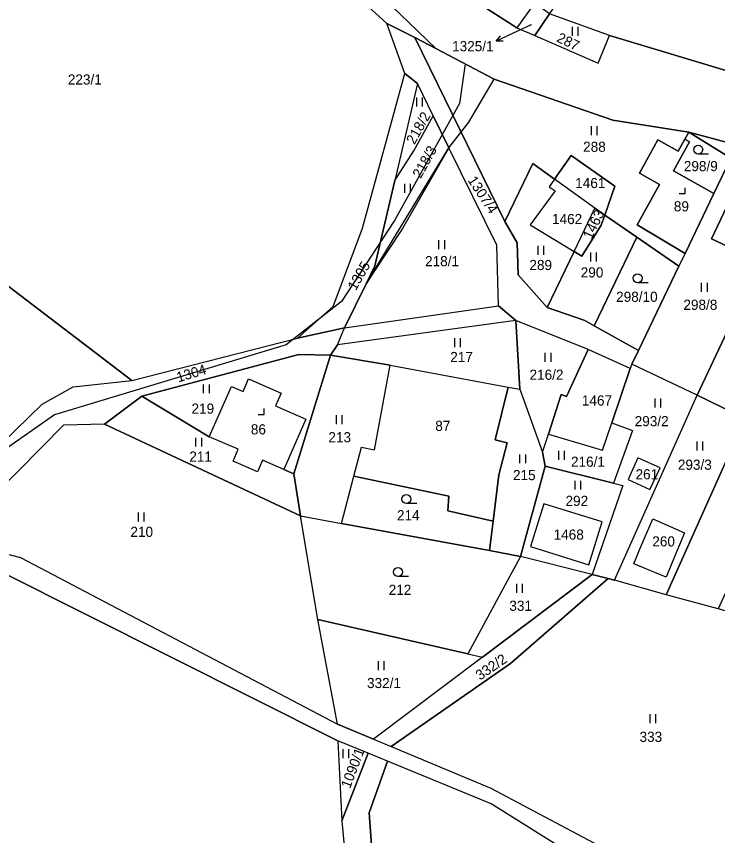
# Model space of a CAD drawing. Extents: x -588699 to -585793, y -1060280 to -1056731.
# Drawn here: x -587693.5 to -587576, y -1058364.5 to -1058227.3 of the extents above; entities that cross this region are included whole.
import ezdxf

# ---------------------------------------------------------------- set-up
doc = ezdxf.new("R2010")
doc.units = 0
for name, color, linetype in [('Druh pozemku', 7, 'Continuous'), ('Lesy', 7, 'Continuous'), ('Parcela nároku', 7, 'Continuous'), ('Parcelní číslo', 7, 'Continuous'), ('Vnitřní obvod', 7, 'Continuous')]:
    doc.layers.add(name, color=color, linetype=linetype)

msp = doc.modelspace()

# ---------------------------------------------------------------- linework, layer by layer
at = {"layer": 'Druh pozemku'}
for p, q in [((-587600.39, -1058229.02), (-587600.39, -1058230.52)), ((-587599.36, -1058230.52), (-587599.36, -1058229.02)), ((-587626.48, -1058240.84), (-587626.48, -1058242.34)), ((-587625.45, -1058242.34), (-587625.45, -1058240.84)), ((-587597.21, -1058245.65), (-587597.21, -1058247.15)), ((-587596.19, -1058247.15), (-587596.19, -1058245.65)), ((-587577.52, -1058250.32), (-587579.27, -1058250.32)), ((-587628.48, -1058255.34), (-587628.48, -1058256.84)), ((-587627.45, -1058256.84), (-587627.45, -1058255.34)), ((-587622.77, -1058264.77), (-587622.77, -1058266.27)), ((-587621.74, -1058266.27), (-587621.74, -1058264.77)), ((-587606.16, -1058265.69), (-587606.16, -1058267.19)), ((-587605.14, -1058267.19), (-587605.14, -1058265.69)), ((-587597.31, -1058266.84), (-587597.31, -1058268.34)), ((-587596.29, -1058268.34), (-587596.29, -1058266.84)), ((-587587.68, -1058271.88), (-587589.43, -1058271.88)), ((-587578.75, -1058271.9), (-587578.75, -1058273.4)), ((-587577.72, -1058273.4), (-587577.72, -1058271.9)), ((-587620.09, -1058281.16), (-587620.09, -1058282.66)), ((-587619.07, -1058282.66), (-587619.07, -1058281.16)), ((-587604.95, -1058283.65), (-587604.95, -1058285.15)), ((-587603.93, -1058285.15), (-587603.93, -1058283.65)), ((-587662.18, -1058288.9), (-587662.18, -1058290.4)), ((-587661.16, -1058290.4), (-587661.16, -1058288.9)), ((-587586.53, -1058291.27), (-587586.53, -1058292.77)), ((-587585.51, -1058292.77), (-587585.51, -1058291.27)), ((-587639.92, -1058294.07), (-587639.92, -1058295.57)), ((-587638.9, -1058295.57), (-587638.9, -1058294.07)), ((-587663.47, -1058297.84), (-587663.47, -1058299.34)), ((-587662.45, -1058299.34), (-587662.45, -1058297.84)), ((-587579.51, -1058298.46), (-587579.51, -1058299.96)), ((-587578.48, -1058299.96), (-587578.48, -1058298.46)), ((-587609.18, -1058300.63), (-587609.18, -1058302.13)), ((-587608.16, -1058302.13), (-587608.16, -1058300.63)), ((-587602.68, -1058300.02), (-587602.68, -1058301.52)), ((-587601.66, -1058301.52), (-587601.66, -1058300.02)), ((-587599.96, -1058305.04), (-587599.96, -1058306.54)), ((-587598.94, -1058306.54), (-587598.94, -1058305.04)), ((-587626.4, -1058308.87), (-587628.15, -1058308.87)), ((-587673.11, -1058310.39), (-587673.11, -1058311.89)), ((-587672.08, -1058311.89), (-587672.08, -1058310.39)), ((-587627.82, -1058321.1), (-587629.57, -1058321.1)), ((-587609.73, -1058322.31), (-587609.73, -1058323.81)), ((-587608.7, -1058323.81), (-587608.7, -1058322.31)), ((-587632.9, -1058335.29), (-587632.9, -1058336.79)), ((-587631.88, -1058336.79), (-587631.88, -1058335.29)), ((-587587.4, -1058344.16), (-587587.4, -1058345.66)), ((-587586.38, -1058345.66), (-587586.38, -1058344.16)), ((-587638.82, -1058350.03), (-587638.82, -1058351.53)), ((-587637.8, -1058351.53), (-587637.8, -1058350.03))]:
    msp.add_line(p, q, dxfattribs=at)
for points in [[(-587582.46, -1058256.96), (-587581.46, -1058256.96), (-587581.46, -1058255.96)], [(-587653, -1058293.96), (-587652, -1058293.96), (-587652, -1058292.96)]]:
    msp.add_lwpolyline(points, dxfattribs=at)
for centre in [(-587579.27, -1058249.57), (-587589.43, -1058271.13), (-587628.15, -1058308.12), (-587629.57, -1058320.35)]:
    msp.add_circle(centre, 0.75, dxfattribs=at)
at = {"layer": 'Lesy'}
for p, q in [((-587623.22, -1058232.65), (-587641.1, -1058215.41)), ((-587613.43, -1058237.77), (-587623.22, -1058232.65)), ((-587617.71, -1058245.01), (-587613.43, -1058237.77)), ((-587621.02, -1058249.26), (-587617.71, -1058245.01)), ((-587634.9, -1058272.04), (-587621.02, -1058249.26)), ((-587638.55, -1058279.41), (-587634.9, -1058272.04)), ((-587639.72, -1058282.27), (-587638.55, -1058279.41)), ((-587640.85, -1058284.02), (-587639.72, -1058282.27)), ((-587672.5, -1058290.86), (-587646.17, -1058283.89)), ((-587646.17, -1058283.89), (-587640.85, -1058284.02)), ((-587678.75, -1058295.56), (-587672.5, -1058290.86)), ((-587645.89, -1058310.93), (-587678.75, -1058295.56)), ((-587642.99, -1058328.31), (-587645.89, -1058310.93)), ((-587609.05, -1058317.72), (-587617.89, -1058334.03)), ((-587597.04, -1058320.75), (-587609.05, -1058317.72)), ((-587594.36, -1058321.43), (-587597.04, -1058320.75)), ((-587593.29, -1058321.73), (-587594.36, -1058321.43)), ((-587584.66, -1058324.18), (-587593.29, -1058321.73)), ((-587575.94, -1058326.51), (-587584.66, -1058324.18)), ((-587617.89, -1058334.03), (-587642.99, -1058328.31))]:
    msp.add_line(p, q, dxfattribs=at)
at = {"layer": 'Parcela nároku'}
for points in [[(-587790.12, -1058088.31), (-587777.51, -1058097.76), (-587749.47, -1058120.61), (-587748.81, -1058121.5), (-587747.87, -1058122.58), (-587725.85, -1058147.88), (-587717.98, -1058156.96), (-587705.74, -1058164.47), (-587699.03, -1058168.58), (-587675.83, -1058182.43), (-587673.63, -1058183.75), (-587651.25, -1058196.73), (-587647.29, -1058199.37), (-587635.6, -1058208.26), (-587618.05, -1058223.79), (-587609.63, -1058229.16), (-587606.63, -1058230.47), (-587596.04, -1058235.08), (-587594.11, -1058230.47), (-587543.81, -1058245.62)], [(-587546.41, -1058255.87), (-587580.84, -1058246.64), (-587593.55, -1058244.64), (-587613.43, -1058237.77), (-587623.22, -1058232.65), (-587641.1, -1058215.41), (-587652.53, -1058206.85), (-587672.96, -1058195.32), (-587693.12, -1058185.92), (-587705.33, -1058175.73), (-587706.68, -1058174.81), (-587718.79, -1058166.72), (-587720.43, -1058165.64), (-587764.02, -1058123.53), (-587773.78, -1058113.71), (-587781.14, -1058106.31), (-587794.26, -1058098.73), (-587815.92, -1058098.95), (-587829.03, -1058099.08)], [(-587830.54, -1058313.79), (-587820.75, -1058311.88), (-587806.59, -1058308.33), (-587788.26, -1058308.45), (-587769.75, -1058310.37), (-587763.78, -1058311.91), (-587754.65, -1058313.93), (-587735.7, -1058316.07), (-587724.77, -1058316.71), (-587717.04, -1058314.79), (-587708.91, -1058313.76), (-587704.55, -1058314.88), (-587692.8, -1058317.92), (-587639.67, -1058345.81), (-587633.64, -1058348.33), (-587630.7, -1058349.56), (-587614.01, -1058356.52), (-587591.38, -1058368.57)], [(-587592.13, -1058372.84), (-587613.98, -1058359.18), (-587631.34, -1058352.01), (-587634.55, -1058350.69), (-587639.64, -1058348.59), (-587695.94, -1058320.38), (-587728.17, -1058320.12), (-587738.24, -1058318.96), (-587743.2, -1058318.43), (-587750.15, -1058317.91), (-587754.84, -1058317.56), (-587769.93, -1058314.02), (-587788.47, -1058312.37), (-587802.9, -1058312.42), (-587827.99, -1058317.83)], [(-587737.19, -1058617.25), (-587726.96, -1058577.41), (-587725.51, -1058469.33), (-587723.26, -1058358.68), (-587722.78, -1058330.1), (-587713.89, -1058330.1), (-587711.77, -1058326.33), (-587706.96, -1058322.08), (-587695.94, -1058320.38), (-587639.64, -1058348.59), (-587638.99, -1058362.02), (-587635.81, -1058396.35), (-587625.09, -1058428.31), (-587624.61, -1058487.07), (-587628.3, -1058517.38), (-587632.21, -1058540.26), (-587647.07, -1058584.65), (-587664.66, -1058630.41)], [(-587662.12, -1058634.33), (-587639.34, -1058576.72), (-587629.73, -1058546.44), (-587624.7, -1058519.28), (-587620.91, -1058483.41), (-587621.58, -1058426.86), (-587631.96, -1058394.68), (-587634.38, -1058360.7), (-587631.34, -1058352.01), (-587634.55, -1058350.69), (-587638.99, -1058362.02), (-587635.81, -1058396.35), (-587625.09, -1058428.31), (-587624.61, -1058487.07), (-587628.3, -1058517.38), (-587632.21, -1058540.26), (-587647.07, -1058584.65), (-587664.66, -1058630.41)], [(-587607.6, -1058620.46), (-587591.67, -1058612.59), (-587563.56, -1058435.22), (-587567.87, -1058405.29), (-587584.03, -1058401.03), (-587579.42, -1058377.42), (-587592.13, -1058372.84), (-587613.98, -1058359.18), (-587631.34, -1058352.01), (-587634.38, -1058360.7), (-587631.96, -1058394.68), (-587621.58, -1058426.86), (-587620.91, -1058483.41), (-587624.7, -1058519.28), (-587629.73, -1058546.44), (-587639.34, -1058576.72), (-587662.12, -1058634.33)]]:
    msp.add_lwpolyline(points, dxfattribs=at)
for points in [[(-587641.1, -1058215.41), (-587623.22, -1058232.65), (-587626.75, -1058230.81), (-587631.42, -1058228.44), (-587642.62, -1058218.23), (-587676.1, -1058196.56), (-587686.68, -1058191.64), (-587699.23, -1058186.88), (-587706.46, -1058185.75), (-587711.77, -1058183.47), (-587708.86, -1058179.93), (-587704.04, -1058181.62), (-587693.12, -1058185.92), (-587672.96, -1058195.32), (-587652.53, -1058206.85)], [(-587700.35, -1058199.17), (-587701.75, -1058199.02), (-587702.14, -1058202.49), (-587708.93, -1058201.78), (-587717.53, -1058218.16), (-587729.82, -1058248.97), (-587719.99, -1058253.31), (-587674.16, -1058288.28), (-587646.41, -1058281.16), (-587640.42, -1058275.85), (-587635.5, -1058262.73), (-587628.39, -1058236.86), (-587631.42, -1058228.44), (-587642.62, -1058218.23), (-587676.1, -1058196.56), (-587686.68, -1058191.64), (-587696.89, -1058208.97), (-587701.04, -1058207.1)], [(-587564.72, -1058210.02), (-587542.68, -1058221.73), (-587533.98, -1058224.84), (-587543.81, -1058245.62), (-587594.11, -1058230.47), (-587604.18, -1058226.81), (-587600.44, -1058221.67), (-587594.99, -1058216.36), (-587586.42, -1058223.13), (-587584.71, -1058220.65), (-587574.71, -1058225.95)], [(-587618.05, -1058223.79), (-587614.87, -1058219.44), (-587611.76, -1058215.19), (-587603.75, -1058220.86), (-587606.72, -1058225.06), (-587609.63, -1058229.16)], [(-587606.72, -1058225.06), (-587609.63, -1058229.16), (-587606.63, -1058230.47), (-587604.18, -1058226.81)], [(-587604.18, -1058226.81), (-587606.63, -1058230.47), (-587596.04, -1058235.08), (-587594.11, -1058230.47)], [(-587609.44, -1058270.56), (-587604.58, -1058276.04), (-587598.26, -1058278.21), (-587596.71, -1058279.08), (-587589.26, -1058283.22), (-587590.38, -1058285.54), (-587590.67, -1058286.24), (-587597.73, -1058283.04), (-587609.81, -1058278.22), (-587612.73, -1058275.75), (-587612.99, -1058265.58), (-587621.02, -1058249.26), (-587623.66, -1058243.9), (-587626.3, -1058238.53), (-587628.39, -1058236.86), (-587631.42, -1058228.44), (-587626.75, -1058230.81), (-587611.65, -1058261.6), (-587609.6, -1058265.22)], [(-587623.22, -1058232.65), (-587613.43, -1058237.77), (-587593.55, -1058244.64), (-587580.84, -1058246.64), (-587581.5, -1058247.82), (-587582.64, -1058249.86), (-587586.03, -1058247.95), (-587589.13, -1058253.51), (-587585.73, -1058255.4), (-587589.52, -1058262.2), (-587581.46, -1058266.97), (-587582.49, -1058269.12), (-587589.56, -1058264.22), (-587594.92, -1058260.55), (-587593.23, -1058255.68), (-587600.56, -1058250.57), (-587603.32, -1058254.54), (-587606.98, -1058251.89), (-587611.65, -1058261.6), (-587626.75, -1058230.81)], [(-587635.5, -1058262.73), (-587628.39, -1058236.86), (-587626.3, -1058238.53), (-587630.08, -1058254.73), (-587633.42, -1058269.05), (-587634.9, -1058272.04), (-587638.55, -1058279.41), (-587646.41, -1058281.16), (-587640.42, -1058275.85)], [(-587626.3, -1058238.53), (-587630.08, -1058254.73), (-587626.91, -1058249.78), (-587623.66, -1058243.9)], [(-587623.66, -1058243.9), (-587621.02, -1058249.26), (-587628.83, -1058262.78), (-587633.82, -1058270.41), (-587634.9, -1058272.04), (-587633.42, -1058269.05), (-587630.08, -1058254.73), (-587626.91, -1058249.78)], [(-587714.56, -1058294.23), (-587715.83, -1058301.09), (-587700.47, -1058303.18), (-587689.18, -1058292.21), (-587684, -1058289.33), (-587674.16, -1058288.28), (-587719.99, -1058253.31), (-587729.82, -1058248.97), (-587742.6, -1058246.79), (-587754.76, -1058247.63), (-587763.78, -1058311.91), (-587754.65, -1058313.93), (-587754.21, -1058310.74), (-587758.28, -1058307.21), (-587757.75, -1058301.87), (-587756.24, -1058286.72), (-587756.05, -1058284.81), (-587741.89, -1058288.46), (-587741.17, -1058286.45), (-587731.83, -1058289.83), (-587732.89, -1058293.18), (-587730.3, -1058294.02), (-587720.27, -1058295.95), (-587719.58, -1058292.75)], [(-587583.4, -1058253.11), (-587580.71, -1058248.26), (-587581.5, -1058247.82), (-587580.84, -1058246.64), (-587573.8, -1058251.02), (-587576.63, -1058256.92)], [(-587546.41, -1058255.87), (-587535.99, -1058259.64), (-587504.13, -1058276.13), (-587474.04, -1058298.44), (-587476.36, -1058301.33), (-587482.08, -1058296.18), (-587508.41, -1058279.89), (-587512.71, -1058277.37), (-587518.24, -1058274.11), (-587531.6, -1058265.17), (-587547.79, -1058258.2), (-587573.8, -1058251.02), (-587580.84, -1058246.64)], [(-587586.03, -1058247.95), (-587582.64, -1058249.86), (-587581.5, -1058247.82), (-587580.71, -1058248.26), (-587583.4, -1058253.11), (-587576.63, -1058256.92), (-587581.46, -1058266.97), (-587589.52, -1058262.2), (-587585.73, -1058255.4), (-587589.13, -1058253.51)], [(-587612.73, -1058275.75), (-587612.99, -1058265.58), (-587621.02, -1058249.26), (-587628.83, -1058262.78), (-587633.82, -1058270.41), (-587634.9, -1058272.04), (-587638.55, -1058279.41)], [(-587603.32, -1058254.54), (-587600.56, -1058250.57), (-587593.23, -1058255.68), (-587594.92, -1058260.55), (-587596.59, -1058259.41)], [(-587577.02, -1058264.53), (-587572.4, -1058266.71), (-587572.87, -1058267.72), (-587569.41, -1058269.38), (-587579.47, -1058290.72), (-587590.38, -1058285.54), (-587589.26, -1058283.22), (-587582.49, -1058269.12), (-587581.46, -1058266.97), (-587576.63, -1058256.92), (-587573.8, -1058251.02), (-587562.84, -1058255.57), (-587564.34, -1058258.73), (-587566.34, -1058257.78), (-587565.56, -1058256.12), (-587567.73, -1058255.1), (-587569.6, -1058254.21), (-587570.39, -1058255.88), (-587572.51, -1058254.98)], [(-587604.21, -1058255.82), (-587603.21, -1058256.46), (-587607.4, -1058262.16), (-587600.07, -1058266.65), (-587604.58, -1058276.04), (-587609.44, -1058270.56), (-587609.6, -1058265.22), (-587611.65, -1058261.6), (-587606.98, -1058251.89), (-587603.32, -1058254.54)], [(-587596.59, -1058259.41), (-587603.32, -1058254.54), (-587604.21, -1058255.82), (-587603.21, -1058256.46), (-587607.4, -1058262.16), (-587600.07, -1058266.65)], [(-587577.02, -1058264.53), (-587572.51, -1058254.98), (-587570.39, -1058255.88), (-587569.6, -1058254.21), (-587567.73, -1058255.1), (-587565.56, -1058256.12), (-587566.34, -1058257.78), (-587564.34, -1058258.73), (-587568.91, -1058268.35), (-587569.41, -1058269.38), (-587572.87, -1058267.72), (-587572.4, -1058266.71)], [(-587596.59, -1058259.41), (-587594.92, -1058260.55), (-587595.51, -1058262.23), (-587598.79, -1058267.44), (-587600.07, -1058266.65)], [(-587600.07, -1058266.65), (-587598.79, -1058267.44), (-587595.51, -1058262.23), (-587594.92, -1058260.55), (-587589.56, -1058264.22), (-587596.71, -1058279.08), (-587598.26, -1058278.21), (-587604.58, -1058276.04)], [(-587589.56, -1058264.22), (-587582.49, -1058269.12), (-587589.26, -1058283.22), (-587596.71, -1058279.08)], [(-587569.41, -1058269.38), (-587565.86, -1058271.05), (-587565.37, -1058270.01), (-587560.63, -1058272.22), (-587571.38, -1058294.6), (-587579.47, -1058290.72)], [(-587700.47, -1058303.18), (-587689.18, -1058292.21), (-587684, -1058289.33), (-587674.16, -1058288.28), (-587646.41, -1058281.16), (-587638.55, -1058279.41), (-587612.73, -1058275.75), (-587609.81, -1058278.22), (-587639.72, -1058282.27), (-587640.85, -1058284.02), (-587646.17, -1058283.89), (-587672.5, -1058290.86), (-587678.75, -1058295.56), (-587685.58, -1058295.75), (-587704.55, -1058314.88), (-587708.91, -1058313.76)], [(-587609.17, -1058289.72), (-587609.81, -1058278.22), (-587639.72, -1058282.27), (-587640.85, -1058284.02), (-587630.89, -1058285.71), (-587611.12, -1058289.36)], [(-587597.73, -1058283.04), (-587609.81, -1058278.22), (-587609.17, -1058289.72), (-587605.33, -1058300.27), (-587604.35, -1058297.22), (-587602.21, -1058290.59), (-587601.32, -1058290.94)], [(-587590.67, -1058286.24), (-587597.73, -1058283.04), (-587601.32, -1058290.94), (-587602.21, -1058290.59), (-587604.35, -1058297.22), (-587595.28, -1058299.95), (-587593.76, -1058295.36)], [(-587649.15, -1058290.37), (-587650.07, -1058292.5), (-587644.99, -1058294.73), (-587648.69, -1058303.15), (-587647.03, -1058303.88), (-587640.85, -1058284.02), (-587646.17, -1058283.89), (-587672.5, -1058290.86), (-587661.17, -1058297.68), (-587657.48, -1058289.25), (-587655.5, -1058290.12), (-587654.59, -1058287.99)], [(-587640.85, -1058284.02), (-587647.03, -1058303.88), (-587645.89, -1058310.93), (-587639.02, -1058312.2), (-587636.94, -1058304.28), (-587635.66, -1058299.43), (-587633.5, -1058299.87), (-587630.89, -1058285.71)], [(-587621.19, -1058310.11), (-587621.03, -1058307.61), (-587636.94, -1058304.28), (-587635.66, -1058299.43), (-587633.5, -1058299.87), (-587630.89, -1058285.71), (-587611.12, -1058289.36), (-587613.3, -1058298.18), (-587611.26, -1058298.72), (-587612.65, -1058304.07), (-587613.63, -1058311.84)], [(-587579.47, -1058290.72), (-587590.38, -1058285.54), (-587590.67, -1058286.24), (-587593.76, -1058295.36), (-587590.26, -1058296.65), (-587593.46, -1058305.48), (-587591.87, -1058305.87), (-587597.04, -1058320.75), (-587594.36, -1058321.43), (-587593.29, -1058321.73)], [(-587655.5, -1058290.12), (-587654.59, -1058287.99), (-587649.15, -1058290.37), (-587650.07, -1058292.5), (-587644.99, -1058294.73), (-587648.69, -1058303.15), (-587652.26, -1058301.58), (-587653.1, -1058303.53), (-587657.19, -1058301.76), (-587656.33, -1058299.78), (-587661.17, -1058297.68), (-587657.48, -1058289.25)], [(-587612.65, -1058304.07), (-587611.26, -1058298.72), (-587613.3, -1058298.18), (-587611.12, -1058289.36), (-587609.17, -1058289.72), (-587605.33, -1058300.27), (-587604.93, -1058302.63), (-587609.05, -1058317.72), (-587614.25, -1058316.76), (-587613.63, -1058311.84)], [(-587661.17, -1058297.68), (-587672.5, -1058290.86), (-587678.75, -1058295.56), (-587645.89, -1058310.93), (-587647.03, -1058303.88), (-587648.69, -1058303.15), (-587652.26, -1058301.58), (-587653.1, -1058303.53), (-587657.19, -1058301.76), (-587656.33, -1058299.78)], [(-587593.29, -1058321.73), (-587579.47, -1058290.72), (-587571.38, -1058294.6), (-587584.66, -1058324.18)], [(-587645.89, -1058310.93), (-587678.75, -1058295.56), (-587685.58, -1058295.75), (-587704.55, -1058314.88), (-587692.8, -1058317.92), (-587639.67, -1058345.81), (-587642.99, -1058328.31)], [(-587604.35, -1058297.22), (-587595.28, -1058299.95), (-587593.76, -1058295.36), (-587590.26, -1058296.65), (-587593.46, -1058305.48), (-587604.93, -1058302.63), (-587605.33, -1058300.27)], [(-587571.38, -1058294.6), (-587563.08, -1058298.5), (-587575.94, -1058326.51), (-587584.66, -1058324.18)], [(-587591.01, -1058304.86), (-587587.35, -1058306.53), (-587585.67, -1058302.87), (-587589.37, -1058301.23)], [(-587585.67, -1058302.87), (-587589.37, -1058301.23), (-587591.01, -1058304.86), (-587587.35, -1058306.53)], [(-587604.93, -1058302.63), (-587593.46, -1058305.48), (-587591.87, -1058305.87), (-587597.04, -1058320.75), (-587609.05, -1058317.72)], [(-587636.94, -1058304.28), (-587621.03, -1058307.61), (-587621.19, -1058310.11), (-587613.63, -1058311.84), (-587614.25, -1058316.76), (-587639.02, -1058312.2)], [(-587607.37, -1058316.07), (-587597.57, -1058319.16), (-587595.35, -1058311.95), (-587605.15, -1058308.92)], [(-587595.35, -1058311.95), (-587605.15, -1058308.92), (-587607.37, -1058316.07), (-587597.57, -1058319.16)], [(-587645.89, -1058310.93), (-587639.02, -1058312.2), (-587614.25, -1058316.76), (-587609.05, -1058317.72), (-587617.89, -1058334.03), (-587642.99, -1058328.31)], [(-587584.62, -1058321.18), (-587590.04, -1058318.94), (-587589.08, -1058316.64), (-587586.87, -1058311.41), (-587581.55, -1058313.77), (-587583.67, -1058318.88)], [(-587590.04, -1058318.94), (-587589.08, -1058316.64), (-587586.87, -1058311.41), (-587581.55, -1058313.77), (-587583.67, -1058318.88), (-587584.62, -1058321.18)], [(-587609.05, -1058317.72), (-587617.89, -1058334.03), (-587615.41, -1058334.59), (-587597.04, -1058320.75)], [(-587597.04, -1058320.75), (-587615.41, -1058334.59), (-587633.64, -1058348.33), (-587630.7, -1058349.56), (-587610.69, -1058335.67), (-587594.36, -1058321.43)], [(-587575.94, -1058326.51), (-587584.66, -1058324.18), (-587593.29, -1058321.73), (-587594.36, -1058321.43), (-587610.69, -1058335.67), (-587630.7, -1058349.56), (-587614.01, -1058356.52), (-587591.38, -1058368.57), (-587564.56, -1058377.91), (-587548.89, -1058349.03), (-587542.26, -1058338.73), (-587542.96, -1058338.45), (-587556.01, -1058332.97), (-587562.08, -1058330.38), (-587567.25, -1058328.93)], [(-587617.89, -1058334.03), (-587615.41, -1058334.59), (-587633.64, -1058348.33), (-587639.67, -1058345.81), (-587642.99, -1058328.31)], [(-587634.55, -1058350.69), (-587639.64, -1058348.59), (-587638.99, -1058362.02)]]:
    msp.add_lwpolyline(points, close=True, dxfattribs=at)
at = {"layer": 'Parcelní číslo'}
for p, q in [((-587607.27, -1058228.68), (-587610.37, -1058230.14)), ((-587610.37, -1058230.14), (-587613.09, -1058231.41))]:
    msp.add_line(p, q, dxfattribs=at)
msp.add_lwpolyline([(-587611.97, -1058231.44), (-587613.09, -1058231.41), (-587612.39, -1058230.54)], dxfattribs=at)
at = {"layer": 'Vnitřní obvod'}
msp.add_lwpolyline([(-587618.32, -1058235.21), (-587619.24, -1058241.84), (-587630.12, -1058261.43), (-587639.03, -1058275.05), (-587648.29, -1058282.31), (-587687.11, -1058294.03), (-587720.76, -1058317.55), (-587730.61, -1058318.77), (-587744.69, -1058317.23), (-587762.22, -1058313.68), (-587793.8, -1058309.93), (-587808.78, -1058309.77), (-587819.19, -1058311.15), (-587832.86, -1058316.6)], dxfattribs=at)

# ---------------------------------------------------------------- texts
at = {"layer": 'Parcela nároku'}
for s, height, p in [('1325/1', 0.1, (-587607.46, -1058228.68)), ('223/1', 1.7, (-587684.87, -1058238.69)), ('288', 1.7, (-587598.55, -1058249.95)), ('298/9', 1.7, (-587581.68, -1058253.2)), ('1461', 1.7, (-587599.88, -1058256.03)), ('89', 1.7, (-587583.35, -1058259.93)), ('1462', 1.7, (-587603.76, -1058262.06)), ('218/1', 1.7, (-587625.03, -1058269.12)), ('289', 1.7, (-587607.55, -1058269.76)), ('290', 1.7, (-587598.95, -1058271)), ('298/10', 1.7, (-587593.02, -1058275.08)), ('298/8', 1.7, (-587581.75, -1058276.42)), ('217', 1.7, (-587620.81, -1058285.17)), ('216/2', 1.7, (-587607.53, -1058288.14)), ('1467', 1.7, (-587598.76, -1058292.45)), ('219', 1.7, (-587664.15, -1058293.81)), ('293/2', 1.7, (-587589.91, -1058295.92)), ('86', 1.7, (-587654.21, -1058297.29)), ('87', 1.7, (-587623.32, -1058296.71)), ('213', 1.7, (-587641.22, -1058298.61)), ('211', 1.7, (-587664.52, -1058301.85)), ('216/1', 1.7, (-587600.58, -1058302.71)), ('293/3', 1.7, (-587582.68, -1058303.21)), ('215', 1.7, (-587610.3, -1058304.95)), ('261', 1.7, (-587589.77, -1058304.82)), ('292', 1.7, (-587601.5, -1058309.27)), ('214', 1.7, (-587629.73, -1058311.67)), ('210', 1.7, (-587674.39, -1058314.45)), ('1468', 1.7, (-587603.49, -1058314.92)), ('260', 1.7, (-587586.96, -1058316.06)), ('212', 1.7, (-587631.12, -1058324.17)), ('331', 1.7, (-587610.91, -1058326.84)), ('332/1', 1.7, (-587634.75, -1058339.78)), ('333', 1.7, (-587589.1, -1058348.79))]:
    msp.add_text(s, height=height, dxfattribs=at).set_placement(p)
for s, rotation, p in [('287', 334.287, (-587603.12, -1058231.42)), ('218/2', 60.75, (-587626.81, -1058248.84)), ('218/3', 60.75, (-587625.76, -1058254.52)), ('1307/4', 303.3654, (-587617.97, -1058254.7)), ('1463', 63.9025, (-587597.15, -1058264.74)), ('1305', 60.2388, (-587636.64, -1058273.31)), ('1304', 16.7574, (-587666.37, -1058288.59)), ('332/2', 34.4204, (-587615.82, -1058338.54)), ('1090/1', 69.1628, (-587637.6, -1058356.71))]:
    msp.add_text(s, height=1.7, rotation=rotation, dxfattribs=at).set_placement(p)
at = {"layer": 'Parcelní číslo'}
msp.add_text('1325/1', height=1.7, dxfattribs=at).set_placement((-587620.5, -1058233.11))

doc.saveas('drawing.dxf')
